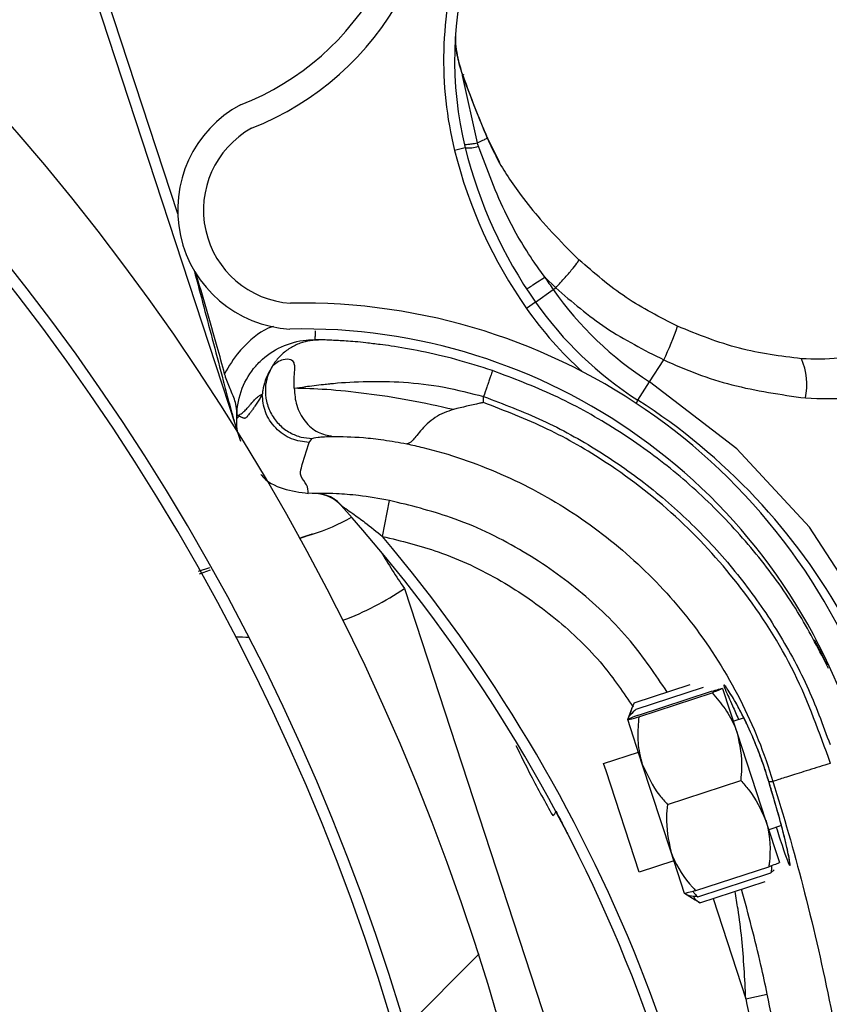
# Model space of a CAD drawing. Header units: inches. Extents: x 170 to 284, y 215 to 248.
# Tile 324 of 656: x 186.6174 to 186.6933, y 244.3953 to 244.4874. Entities that reach past the tile are written whole.
import ezdxf

# ---------------------------------------------------------------- set-up
doc = ezdxf.new("R2010")
doc.units = ezdxf.units.IN
doc.header["$LTSCALE"] = 0.25
doc.header["$MEASUREMENT"] = 0
doc.layers.add('ANNOTATIONS', color=1, linetype='Continuous')
doc.layers.add('LH BENCH MOUNT', color=7, linetype='Continuous')
doc.styles.add('ARIAL', font='arial.ttf', dxfattribs={"height": 0.09375})
doc.dimstyles.new('STANDARD$0', dxfattribs={"dimtxt": 0.09375, "dimasz": 0.09375, "dimexe": 0.03125, "dimexo": 0.046875, "dimgap": 0.09, "dimtad": 0, "dimtih": 1, "dimtoh": 1, "dimdec": 4, "dimzin": 0, "dimdsep": 46, "dimtxsty": 'ARIAL', "dimcen": 0.09, "dimadec": 0, "dimazin": 0, "dimtfac": 1, "dimtdec": 4, "dimtofl": 0, "dimtmove": 0, "dimatfit": 1, "dimfxl": 1, "dimtolj": 1, "dimtzin": 0, "dimarcsym": 0})

# ---------------------------------------------------------------- blocks, each defined once
blk = doc.blocks.new('*D112')
at = {"layer": 'ANNOTATIONS', "color": 0, "lineweight": -2, "transparency": 16777216}
for p, q in [((185.9644948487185, 245.1675370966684), (185.9644948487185, 245.9014140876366)), ((187.1992356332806, 244.1734105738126), (187.1992356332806, 245.9014140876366)), ((186.0582448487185, 245.8701640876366), (186.271591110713, 245.8701640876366)), ((187.1054856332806, 245.8701640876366), (186.892139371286, 245.8701640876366))]:
    blk.add_line(p, q, dxfattribs=at)
at = {"layer": 'ANNOTATIONS', "color": 0, "transparency": 16777216}
for points in [[(186.0582448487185, 245.8857890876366), (186.0582448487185, 245.8545390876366), (185.9644948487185, 245.8701640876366)], [(187.1054856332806, 245.8857890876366), (187.1054856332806, 245.8545390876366), (187.1992356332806, 245.8701640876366)]]:
    blk.add_solid(points, dxfattribs=at)
at = {"layer": 'defpoints', "color": 0, "transparency": 16777216}
for p in [(187.1992356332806, 245.8701640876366), (185.9644948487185, 245.1206620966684), (187.1992356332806, 244.1265355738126)]:
    blk.add_point(p, dxfattribs=at)
at = {"layer": 'ANNOTATIONS', "color": 0, "transparency": 16777216, "insert": (186.5818652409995, 245.8701640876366), "char_height": 0.09375, "attachment_point": 5, "style": 'ARIAL'}
blk.add_mtext('\\A1;DIM "A"', dxfattribs=at)

msp = doc.modelspace()

# ---------------------------------------------------------------- hatches: boundary and pattern name
at = {"layer": 'LH BENCH MOUNT'}
h = msp.add_hatch(dxfattribs=at)
h.set_pattern_fill('ANSI31', color=256, scale=0.34241245, angle=2.8e-322, style=0)
h.set_pattern_definition([(45, (176.1263761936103, 238.0091787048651), (-0.03026527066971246, 0.03026527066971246), [])])
edge = h.paths.add_edge_path(flags=0)
edge.add_arc((186.41301658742, 243.9014011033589), 0.021400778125, 89.9999999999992, 390.52248781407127, ccw=False)
edge.add_line((186.41301658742, 243.9228018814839), (186.485779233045, 243.9228018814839))
edge.add_arc((186.485779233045, 244.3336968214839), 0.4108949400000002, 270, 450.0000000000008)
edge.add_line((186.485779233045, 244.7445917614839), (186.00212164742, 244.7445917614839))
edge.add_arc((186.00212164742, 244.7488719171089), 0.004280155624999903, 180.0000000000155, 269.9999999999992, ccw=False)
edge.add_line((185.997841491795, 244.7488719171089), (185.997841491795, 244.7916734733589))
edge.add_arc((186.00212164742, 244.7916734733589), 0.004280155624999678, 360, 540, ccw=False)
edge.add_line((186.006401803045, 244.7916734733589), (186.006401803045, 244.7488719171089))
edge.add_line((186.006401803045, 244.7488719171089), (186.003169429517, 244.7488719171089))
edge.add_line((186.003169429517, 244.7488719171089), (186.003169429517, 244.7916734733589))
edge.add_arc((186.00212164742, 244.7916734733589), 0.001047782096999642, 360, 540.0000000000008)
edge.add_line((186.001073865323, 244.7916734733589), (186.001073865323, 244.7488719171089))
edge.add_arc((186.00212164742, 244.7488719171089), 0.001047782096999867, 180, 270)
edge.add_line((186.00212164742, 244.7478241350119), (186.485779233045, 244.7478241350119))
edge.add_arc((186.485779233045, 244.3336968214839), 0.4141273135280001, 269.9999999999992, 450, ccw=False)
edge.add_line((186.485779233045, 243.9195695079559), (186.41301658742, 243.9195695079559))
edge.add_arc((186.41301658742, 243.9014011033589), 0.018168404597, 450.0000000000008, 750.5224878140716)
edge.add_arc((186.4277648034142, 243.9100962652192), 0.001047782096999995, 390.5224878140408, 495.0000000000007)
edge.add_line((186.4270239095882, 243.9108371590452), (186.4183287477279, 243.9021419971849))
edge.add_line((186.4183287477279, 243.9021419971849), (186.4160431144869, 243.9044276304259))
edge.add_line((186.4160431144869, 243.9044276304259), (186.4247382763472, 243.9131227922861))
edge.add_arc((186.4277648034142, 243.9100962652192), 0.004280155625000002, 390.522487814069, 495.0000000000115, ccw=False)
h = msp.add_hatch(dxfattribs=at)
h.set_pattern_fill('ANSI31', color=256, scale=0.34241245, style=0)
h.set_pattern_definition([(45, (176.0930244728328, 238.0091787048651), (-0.03026527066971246, 0.03026527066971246), [])])
edge = h.paths.add_edge_path(flags=0)
edge.add_line((186.4524275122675, 244.7403116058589), (186.1100150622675, 244.7403116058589))
edge.add_line((186.1100150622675, 244.7403116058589), (186.1100150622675, 244.7445917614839))
edge.add_line((186.1100150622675, 244.7445917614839), (186.4524275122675, 244.7445917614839))
edge.add_arc((186.4524275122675, 244.3336968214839), 0.4108949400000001, 269.9999999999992, 450, ccw=False)
edge.add_line((186.4524275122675, 243.9228018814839), (186.3796648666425, 243.9228018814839))
edge.add_line((186.3796648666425, 243.9228018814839), (186.3796648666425, 243.9270820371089))
edge.add_line((186.3796648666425, 243.9270820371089), (186.4524275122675, 243.9270820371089))
edge.add_arc((186.4524275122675, 244.3336968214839), 0.406614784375, 270, 450.0000000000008)
h = msp.add_hatch(dxfattribs=at)
h.set_pattern_fill('ANSI32', color=256, scale=0.34241245, angle=2.8e-322, style=0)
h.set_pattern_definition([(45, (176.0930244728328, 238.0091787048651), (-0.09079581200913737, 0.09079581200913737), []), (45, (176.1535550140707, 238.0091787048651), (-0.09079581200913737, 0.09079581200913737), [])])
edge = h.paths.add_edge_path(flags=0)
edge.add_arc((186.4524275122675, 244.3336968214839), 0.2182879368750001, 180, 540, ccw=False)
edge = h.paths.add_edge_path(flags=0)
edge.add_arc((186.4524275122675, 244.3336968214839), 0.2097276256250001, 180, 540, ccw=False)

# ---------------------------------------------------------------- linework, layer by layer
for p, q in [((186.623205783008, 244.4935507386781), (186.6376452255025, 244.4494571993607)), ((186.6322417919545, 244.4692583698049), (186.6246888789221, 244.492322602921)), ((186.6602987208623, 244.4759050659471), (186.658914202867, 244.4822218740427)), ((186.6611579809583, 244.4764981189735), (186.6612232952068, 244.4763434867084)), ((186.6623946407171, 244.4740289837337), (186.6612452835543, 244.4763664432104)), ((186.6591685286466, 244.4754306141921), (186.6581713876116, 244.4751837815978)), ((186.6698120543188, 244.4649636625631), (186.6684534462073, 244.4663127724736)), ((186.6666147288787, 244.4633386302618), (186.6676332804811, 244.4623298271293)), ((186.6657418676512, 244.461001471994), (186.6674059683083, 244.4621701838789)), ((186.6674059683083, 244.4621701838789), (186.6676332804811, 244.4623298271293)), ((186.6657418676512, 244.461001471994), (186.6649012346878, 244.460411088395)), ((186.6764310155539, 244.4535342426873), (186.677749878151, 244.455599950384)), ((186.6753367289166, 244.4518202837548), (186.6764310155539, 244.4535342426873)), ((186.6608788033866, 244.4516043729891), (186.6608875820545, 244.4521636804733)), ((186.6753367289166, 244.4518202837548), (186.6751565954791, 244.4515381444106)), ((186.6377778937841, 244.4501110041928), (186.6377825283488, 244.4504062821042)), ((186.6378175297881, 244.4489310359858), (186.6381229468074, 244.4480067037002)), ((186.6445403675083, 244.4478715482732), (186.6448251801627, 244.44824063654)), ((186.6448251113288, 244.4431031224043), (186.644471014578, 244.4431174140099)), ((186.6452686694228, 244.4430937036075), (186.6448251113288, 244.4431031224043)), ((186.6514129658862, 244.4390832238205), (186.6520851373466, 244.4424387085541)), ((186.6352219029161, 244.4361401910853), (186.6341482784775, 244.4357883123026)), ((186.6342731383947, 244.4355718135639), (186.6353208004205, 244.4359541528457)), ((186.6534619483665, 244.4342165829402), (186.6738215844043, 244.3720446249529)), ((186.6749962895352, 244.4235010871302), (186.6802401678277, 244.4252169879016)), ((186.6751849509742, 244.4229245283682), (186.6814653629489, 244.4249796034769)), ((186.6832649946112, 244.4248488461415), (186.684630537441, 244.4206756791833)), ((186.6753745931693, 244.4223449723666), (186.6822249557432, 244.4245865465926)), ((186.6754207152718, 244.4222040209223), (186.6822710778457, 244.4244455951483)), ((186.6743803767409, 244.4219426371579), (186.6748002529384, 244.4230468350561)), ((186.6757462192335, 244.4177685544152), (186.6743806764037, 244.4219417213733)), ((186.6842630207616, 244.4217988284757), (186.6852332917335, 244.4221163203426)), ((186.684630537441, 244.4206756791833), (186.6872924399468, 244.4125407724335)), ((186.6721243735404, 244.4178268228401), (186.6753787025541, 244.4188917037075)), ((186.6723474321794, 244.4171451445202), (186.6721243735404, 244.4178268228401)), ((186.6784081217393, 244.4096336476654), (186.6757462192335, 244.4177685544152)), ((186.6754521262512, 244.4076570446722), (186.6723474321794, 244.4171451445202)), ((186.6781056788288, 244.4139986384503), (186.6849560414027, 244.4162402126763)), ((186.6875887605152, 244.4161373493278), (186.687588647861, 244.4161374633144)), ((186.6875887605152, 244.4161373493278), (186.6879730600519, 244.4161532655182)), ((186.6872924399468, 244.4125407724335), (186.6885887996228, 244.4085790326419)), ((186.6887718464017, 244.4120155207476), (186.6875907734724, 244.4116290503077)), ((186.6797044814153, 244.4056719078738), (186.6784081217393, 244.4096336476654)), ((186.6787064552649, 244.4087219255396), (186.6754521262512, 244.4076570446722)), ((186.6807445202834, 244.4059342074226), (186.6875948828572, 244.4081757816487)), ((186.6809341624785, 244.405354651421), (186.6877845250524, 244.407596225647)), ((186.6877845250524, 244.407596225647), (186.6880942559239, 244.4078935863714)), ((186.6811228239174, 244.404778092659), (186.6872387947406, 244.4067793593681)), ((186.680696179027, 244.4050285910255), (186.6797047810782, 244.4056709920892)), ((186.6811228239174, 244.404778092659), (186.6807120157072, 244.4050530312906)), ((186.6823728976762, 244.4051871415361), (186.6854362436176, 244.3958237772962)), ((186.6854362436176, 244.3958237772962), (186.687444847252, 244.3962498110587))]:
    msp.add_line(p, q, dxfattribs=at)
at = {"layer": 'LH BENCH MOUNT', "flags": 128}
for points in [[(186.6589247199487, 244.4822975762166), (186.6589534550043, 244.4822990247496), (186.6589741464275, 244.4822970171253), (186.6589862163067, 244.4822916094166), (186.65898932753, 244.482282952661), (186.6589833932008, 244.4822712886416), (186.6589685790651, 244.4822569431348), (186.6589452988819, 244.4822403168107), (186.658914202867, 244.4822218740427)], [(186.6973298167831, 244.4305719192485), (186.697013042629, 244.4313046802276), (186.691388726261, 244.4399379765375), (186.6845961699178, 244.4472725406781), (186.6764310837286, 244.4535341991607), (186.6764310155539, 244.4535342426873), (186.6764310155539, 244.4535342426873)]]:
    msp.add_lwpolyline(points, dxfattribs=at)
at = {"layer": 'LH BENCH MOUNT'}
for centre, radius, start, end in [((186.4524275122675, 244.3336968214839), 0.4141273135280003, 359.3206013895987, 90), ((186.4524275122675, 244.3336968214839), 0.4108949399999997, 359.3152565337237, 90), ((186.4524275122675, 244.3336968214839), 0.406614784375, 359.3080483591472, 90), ((186.4524275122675, 244.3336968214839), 0.218287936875, 358.7109930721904, 270.0000000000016), ((186.4524275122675, 244.3336968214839), 0.2097276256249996, 358.6583711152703, 270.0000000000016), ((186.4524275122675, 244.3336968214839), 0.20865758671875, 358.6514896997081, 270), ((186.6290753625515, 244.5029102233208), 0.02513307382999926, 291.1036231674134, 11.10288078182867), ((186.6290753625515, 244.5029102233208), 0.02754708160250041, 291.4407261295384, 11.06479672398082), ((186.6924065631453, 244.483658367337), 0.03526848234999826, 163.1873466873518, 193.9035266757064), ((186.6924065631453, 244.483658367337), 0.03424124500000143, 163.1873466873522, 193.9035266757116), ((186.6433984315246, 244.4696245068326), 0.01116264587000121, 118.1932618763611, 266.6613101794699), ((186.6433984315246, 244.4696245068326), 0.008748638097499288, 119.0908419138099, 266.0736552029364), ((186.6610934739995, 244.4766640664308), 0.0001780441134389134, 291.2420585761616, 308.2029868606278), ((186.6611992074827, 244.4764912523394), 3.319259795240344e-05, 82.42115495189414, 120.4196310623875), ((186.659369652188, 244.4789257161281), 0.003500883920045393, 266.7065808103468, 287.1748410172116), ((186.7010484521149, 244.4857975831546), 0.04314396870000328, 193.90352667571, 215.0806904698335), ((186.7010484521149, 244.4857975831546), 0.04417120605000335, 193.9035266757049, 215.0806904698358), ((186.7010484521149, 244.4857975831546), 0.04111046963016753, 213.1127194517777, 215.0806904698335), ((186.6937629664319, 244.4806809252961), 0.03220774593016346, 215.0806904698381, 237.4435769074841), ((186.6439299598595, 244.4041870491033), 0.05672062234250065, 17.70285871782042, 91.14212272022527), ((186.693762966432, 244.4806809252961), 0.0342412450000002, 215.0806904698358, 237.4435769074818), ((186.693762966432, 244.4806809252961), 0.03526848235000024, 215.0806904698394, 227.9708839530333), ((186.6439299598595, 244.4041870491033), 0.05430661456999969, 17.6888496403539, 91.2467578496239), ((186.6571101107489, 244.4658873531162), 0.02306145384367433, 333.5071276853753, 341.9708360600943), ((186.6850311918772, 244.4532890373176), 0.00611619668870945, 348.1281876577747, 23.2358008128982), ((186.6441963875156, 244.4030457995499), 0.05786770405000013, 29.025885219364, 57.44357690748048), ((186.6449926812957, 244.4396752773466), 0.003424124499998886, 42.00277325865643, 88.75463450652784), ((186.5393955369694, 244.3445859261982), 0.1455252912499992, 3.486647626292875, 42.00277325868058), ((186.6399267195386, 244.4556933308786), 0.01712062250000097, 286.7427200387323, 300.0788231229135), ((186.6450066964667, 244.4388066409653), 0.0005136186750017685, 106.7427200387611, 108.1464784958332), ((186.5393955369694, 244.3445859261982), 0.1465525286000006, 3.472841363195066, 40.15079801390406), ((186.7017502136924, 244.4674149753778), 0.0585994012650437, 210.5247594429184, 214.5086922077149), ((186.6388648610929, 244.4553456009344), 0.02568093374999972, 290.1491598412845, 304.6388488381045), ((186.6388648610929, 244.4553456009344), 0.02568093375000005, 267.3828980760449, 270.1014470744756), ((186.6671134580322, 244.4134304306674), 0.0005320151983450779, 296.9547381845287, 352.960638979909)]:
    msp.add_arc(centre, radius, start, end, dxfattribs=at)
for points, knots in [([(186.6582381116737, 244.4858899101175), (186.6582408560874, 244.4856513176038), (186.6582509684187, 244.4847721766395), (186.6585413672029, 244.4834599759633), (186.6588353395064, 244.4824837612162), (186.658914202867, 244.4822218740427)], [0, 0, 0, 0, 0.2141804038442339, 0.7891897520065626, 1, 1, 1, 1]), ([(186.6589247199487, 244.4822975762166), (186.6588322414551, 244.4825629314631), (186.658547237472, 244.4833807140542), (186.6584083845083, 244.4841912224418), (186.6583145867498, 244.4847387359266)], [0, 0, 0, 0, 0.3244814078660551, 1, 1, 1, 1]), ([(186.658914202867, 244.4822218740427), (186.6593787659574, 244.4809745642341), (186.6600901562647, 244.4790645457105), (186.6608829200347, 244.4771592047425), (186.6611579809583, 244.4764981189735)], [0, 0, 0, 0, 0.6530354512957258, 1, 1, 1, 1]), ([(186.6611824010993, 244.4765198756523), (186.6609013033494, 244.4771866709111), (186.660093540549, 244.4791027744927), (186.65938602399, 244.4810366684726), (186.6589247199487, 244.4822975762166)], [0, 0, 0, 0, 0.3479954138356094, 1, 1, 1, 1]), ([(186.6602987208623, 244.4759050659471), (186.6603485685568, 244.4759279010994), (186.6605789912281, 244.4760334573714), (186.6609116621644, 244.4761894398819), (186.6611292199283, 244.4762969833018), (186.6612232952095, 244.4763434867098)], [0, 0, 0, 0, 0.1354579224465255, 0.6261588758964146, 1, 1, 1, 1]), ([(186.6612452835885, 244.4763664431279), (186.6612528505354, 244.4763685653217), (186.6612681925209, 244.4763728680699), (186.6612699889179, 244.4763700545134), (186.6612566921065, 244.4763608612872), (186.6612343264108, 244.4763492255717), (186.661223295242, 244.4763434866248)], [0, 0, 0, 0, 0.2466091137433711, 0.5000000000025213, 0.7533908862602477, 1, 1, 1, 1]), ([(186.6612232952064, 244.4763434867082), (186.6615166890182, 244.4757087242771), (186.6620966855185, 244.4744538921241), (186.6631803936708, 244.4726705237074), (186.6645293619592, 244.4707513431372), (186.6663017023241, 244.4685918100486), (186.667694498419, 244.4671162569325), (186.6684531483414, 244.4663125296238)], [0, 0, 0, 0, 0.1627420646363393, 0.3217171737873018, 0.4905672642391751, 0.7225142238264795, 1, 1, 1, 1]), ([(186.6604034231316, 244.4755809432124), (186.6603683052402, 244.4756888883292), (186.6603331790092, 244.4757968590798), (186.6602987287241, 244.4759050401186), (186.6602987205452, 244.4759050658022)], [0, 0, 0, 0, 0.9997625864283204, 1, 1, 1, 1]), ([(186.6666152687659, 244.4633380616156), (186.6666152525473, 244.463338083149), (186.6662692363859, 244.4637974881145), (186.6649573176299, 244.4656395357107), (186.6626164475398, 244.4696163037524), (186.6612160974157, 244.4733905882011), (186.6604034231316, 244.4755809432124)], [0, 0, 0, 0, 5.869764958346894e-06, 0.1252288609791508, 0.4923383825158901, 1, 1, 1, 1]), ([(186.6676332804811, 244.4623298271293), (186.6679408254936, 244.4626685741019), (186.6685738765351, 244.4633658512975), (186.6693019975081, 244.4642168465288), (186.6697703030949, 244.4648121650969), (186.6697984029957, 244.4649141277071), (186.6698120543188, 244.4649636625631)], [0, 0, 0, 0, 0.2429069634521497, 0.499999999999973, 0.7570930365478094, 1, 1, 1, 1]), ([(186.6790392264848, 244.4587498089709), (186.6773965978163, 244.4595869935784), (186.6740676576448, 244.4612836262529), (186.6712429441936, 244.4637262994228), (186.6698120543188, 244.4649636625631)], [0, 0, 0, 0, 0.4934389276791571, 1, 1, 1, 1]), ([(186.6337728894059, 244.4639949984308), (186.6343778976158, 244.4617085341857), (186.6352916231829, 244.4582553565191), (186.6363716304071, 244.4541713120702), (186.6369327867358, 244.4520294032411), (186.6372422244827, 244.4508675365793), (186.6374213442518, 244.4502341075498), (186.6375220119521, 244.4498850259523), (186.6375781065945, 244.4496924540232), (186.637609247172, 244.449585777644), (186.6376277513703, 244.449522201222), (186.6376384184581, 244.4494852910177), (186.6376448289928, 244.4494626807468), (186.6376477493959, 244.4494520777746), (186.6376490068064, 244.4494469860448), (186.6376489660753, 244.4494463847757), (186.6376477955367, 244.4494494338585), (186.637646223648, 244.4494541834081), (186.6376452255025, 244.4494571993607)], [0, 0, 0, 0, 0.468136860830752, 0.7070129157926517, 0.837132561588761, 0.9079072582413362, 0.9470740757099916, 0.9687898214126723, 0.9808770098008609, 0.9876679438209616, 0.9915546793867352, 0.9947708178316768, 0.9959953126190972, 0.9972287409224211, 0.9978484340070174, 0.9984730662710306, 0.9990304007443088, 1, 1, 1, 1]), ([(186.6366357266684, 244.4542890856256), (186.6364047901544, 244.4551337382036), (186.6355312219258, 244.4583288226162), (186.634595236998, 244.4615062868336), (186.6339066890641, 244.4638437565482)], [0, 0, 0, 0, 0.2643600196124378, 0.9999999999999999, 0.9999999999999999, 0.9999999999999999, 0.9999999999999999]), ([(186.6676332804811, 244.4623298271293), (186.6691625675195, 244.4610213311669), (186.6722613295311, 244.4583699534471), (186.6759046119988, 244.4565312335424), (186.677749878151, 244.455599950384)], [0, 0, 0, 0, 0.4935154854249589, 1, 1, 1, 1]), ([(186.6412151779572, 244.4587154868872), (186.6411710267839, 244.4587038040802), (186.6401258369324, 244.4584272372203), (186.6390615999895, 244.4574739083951), (186.6375876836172, 244.4559625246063), (186.6370473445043, 244.4550126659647), (186.6366357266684, 244.4542890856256)], [0, 0, 0, 0, 0.02109882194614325, 0.4994719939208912, 0.6187093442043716, 1, 1, 1, 1]), ([(186.6451044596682, 244.4583120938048), (186.6451031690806, 244.4582335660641), (186.645098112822, 244.4579259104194), (186.6450924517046, 244.4575814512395), (186.6450913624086, 244.4575151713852), (186.6450908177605, 244.457482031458)], [0, 0, 0, 0, 0.1462931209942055, 0.5731465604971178, 0.9999999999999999, 0.9999999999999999, 0.9999999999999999, 0.9999999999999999]), ([(186.6906512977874, 244.45570197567), (186.6886944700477, 244.4559473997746), (186.6847125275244, 244.456446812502), (186.6809518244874, 244.4579734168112), (186.6790392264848, 244.4587498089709)], [0, 0, 0, 0, 0.4914254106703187, 1, 1, 1, 1]), ([(186.6377825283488, 244.4504062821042), (186.6377825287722, 244.4504063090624), (186.637796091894, 244.4512699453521), (186.6381290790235, 244.4529484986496), (186.6391235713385, 244.4545761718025), (186.6403674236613, 244.4558917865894), (186.6418891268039, 244.4569418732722), (186.6437422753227, 244.4574435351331), (186.6448194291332, 244.4574864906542), (186.6450907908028, 244.4574820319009), (186.6450908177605, 244.457482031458)], [0, 0, 0, 0, 7.189415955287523e-06, 0.2303203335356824, 0.4448965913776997, 0.4983905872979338, 0.7130087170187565, 0.9276298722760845, 0.9999928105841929, 1, 1, 1, 1]), ([(186.6456164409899, 244.457470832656), (186.6449649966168, 244.4574183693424), (186.6439625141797, 244.4573376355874), (186.6427434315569, 244.4567209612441), (186.6419029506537, 244.4560707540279), (186.6413722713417, 244.455448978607), (186.6411315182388, 244.4550638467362), (186.6410790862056, 244.4549799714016)], [0, 0, 0, 0, 0.3580314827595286, 0.5509607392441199, 0.7480445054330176, 0.9451282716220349, 1, 1, 1, 1]), ([(186.6456164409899, 244.457470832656), (186.6454630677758, 244.45747469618), (186.6451563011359, 244.4574824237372), (186.6453359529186, 244.4574771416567), (186.6455211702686, 244.4574736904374), (186.6452342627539, 244.4574792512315), (186.6450908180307, 244.4574820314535)], [0, 0, 0, 0, 0.2534336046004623, 0.5069006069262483, 0.7534658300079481, 1, 1, 1, 1]), ([(186.6512079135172, 244.4570221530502), (186.650748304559, 244.457083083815), (186.6494895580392, 244.457249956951), (186.647944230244, 244.457363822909), (186.6466000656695, 244.4574405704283), (186.6458014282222, 244.4574659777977), (186.6456776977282, 244.4574692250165), (186.6456164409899, 244.457470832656)], [0, 0, 0, 0, 0.1282528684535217, 0.3512504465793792, 0.5733912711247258, 0.7887937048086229, 1, 1, 1, 1]), ([(186.6617140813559, 244.4545951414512), (186.6605611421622, 244.4549618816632), (186.6582837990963, 244.4556862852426), (186.6550508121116, 244.4564203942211), (186.6526560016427, 244.4568484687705), (186.6515397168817, 244.4569823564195), (186.6512079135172, 244.4570221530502)], [0, 0, 0, 0, 0.3013203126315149, 0.5951829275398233, 0.8796725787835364, 1, 1, 1, 1]), ([(186.6973856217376, 244.4564943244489), (186.6963133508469, 244.4561997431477), (186.6941261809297, 244.4555988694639), (186.6918245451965, 244.4556671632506), (186.6906512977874, 244.45570197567)], [0, 0, 0, 0, 0.4902549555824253, 1, 1, 1, 1]), ([(186.6431460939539, 244.4529471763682), (186.6431431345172, 244.4533358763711), (186.643139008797, 244.4538777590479), (186.6431923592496, 244.4545238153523), (186.6432138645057, 244.4549863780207), (186.6431348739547, 244.45542825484), (186.642748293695, 244.4556820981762), (186.6418377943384, 244.4556366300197), (186.6413823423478, 244.4552424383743), (186.6410790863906, 244.4549799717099)], [0, 0, 0, 0, 0.1001269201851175, 0.1395859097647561, 0.1897135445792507, 0.2582342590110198, 0.3697357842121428, 0.5803479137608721, 1, 1, 1, 1]), ([(186.677749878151, 244.455599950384), (186.6777499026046, 244.4555999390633), (186.6798102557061, 244.4546461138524), (186.684164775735, 244.4529989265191), (186.6887075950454, 244.4523570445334), (186.6910165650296, 244.452030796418)], [0, 0, 0, 0, 5.836249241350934e-06, 0.4917349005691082, 1, 1, 1, 1]), ([(186.6377841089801, 244.4506450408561), (186.6377650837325, 244.4509101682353), (186.6377162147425, 244.4515911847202), (186.6372510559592, 244.4526320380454), (186.6368162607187, 244.453652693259), (186.6366645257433, 244.4541875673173), (186.6366357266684, 244.4542890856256)], [0, 0, 0, 0, 0.2412678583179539, 0.6197299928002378, 0.9278253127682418, 1, 1, 1, 1]), ([(186.6410790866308, 244.45497997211), (186.640831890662, 244.4545348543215), (186.6404078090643, 244.4537712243), (186.6402348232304, 244.4529569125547), (186.64018110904, 244.4525633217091), (186.6401692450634, 244.4524529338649), (186.6401660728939, 244.4524245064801), (186.640165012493, 244.4524150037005)], [0, 0, 0, 0, 0.5022803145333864, 0.8616962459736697, 0.9584272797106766, 0.9861029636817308, 1, 1, 1, 1]), ([(186.6410790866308, 244.45497997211), (186.6409235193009, 244.4546758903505), (186.6405953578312, 244.4540344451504), (186.6404024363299, 244.4529083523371), (186.6405000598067, 244.4516908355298), (186.6409543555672, 244.4505012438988), (186.6417249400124, 244.4494872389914), (186.6427077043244, 244.4487611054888), (186.6437663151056, 244.4483297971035), (186.6444846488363, 244.4482693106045), (186.6448251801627, 244.44824063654)], [0, 0, 0, 0, 0.1098512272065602, 0.231725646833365, 0.36317767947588, 0.4999999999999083, 0.6368223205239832, 0.7682743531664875, 0.8901487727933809, 1, 1, 1, 1]), ([(186.6617140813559, 244.4545951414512), (186.661703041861, 244.4545626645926), (186.6616860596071, 244.4545127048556), (186.6615829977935, 244.4542095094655), (186.6614763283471, 244.4538957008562), (186.6613439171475, 244.4535061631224), (186.6611514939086, 244.4529400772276), (186.6609915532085, 244.452469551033), (186.6608875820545, 244.4521636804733)], [0, 0, 0, 0, 0.2394567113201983, 0.3683605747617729, 0.4999999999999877, 0.631639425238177, 0.76054328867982, 1, 1, 1, 1]), ([(186.6931876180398, 244.4267044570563), (186.692327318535, 244.4283901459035), (186.6905173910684, 244.4319365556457), (186.6869823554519, 244.436892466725), (186.6828215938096, 244.4415862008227), (186.6781414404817, 244.4457683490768), (186.6730171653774, 244.4493667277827), (186.6675426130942, 244.4523949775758), (186.6636546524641, 244.4538626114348), (186.6617140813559, 244.4545951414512)], [0, 0, 0, 0, 0.1313887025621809, 0.2764200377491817, 0.4215581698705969, 0.5666389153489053, 0.7114924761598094, 0.8559992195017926, 1, 1, 1, 1]), ([(186.6431465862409, 244.4529439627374), (186.6434862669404, 244.4529951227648), (186.6442976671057, 244.4531173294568), (186.6454631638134, 244.4532589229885), (186.6463932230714, 244.4533595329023), (186.6476756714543, 244.4534869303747), (186.6498763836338, 244.4536193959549), (186.6534001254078, 244.4535565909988), (186.6571245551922, 244.4531429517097), (186.6596508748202, 244.452485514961), (186.6608875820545, 244.4521636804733)], [0, 0, 0, 0, 0.08980644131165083, 0.2145219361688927, 0.2531624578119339, 0.275966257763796, 0.4628905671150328, 0.6373953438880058, 0.8224944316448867, 1, 1, 1, 1]), ([(186.6401600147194, 244.4523896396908), (186.640091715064, 244.4522628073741), (186.6399468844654, 244.4519938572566), (186.6397181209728, 244.4516222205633), (186.6395274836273, 244.4513354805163), (186.6393819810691, 244.4511281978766), (186.6392886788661, 244.4509986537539), (186.6391926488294, 244.4508686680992), (186.6390938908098, 244.4507382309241), (186.6389874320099, 244.4506008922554), (186.6388770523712, 244.4504621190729), (186.6387771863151, 244.4503379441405), (186.6387021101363, 244.4502490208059), (186.6386482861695, 244.450186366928), (186.6385960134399, 244.450148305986), (186.6385345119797, 244.4501270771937), (186.6384619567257, 244.4501257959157), (186.6383774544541, 244.4501472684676), (186.6382839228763, 244.450195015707), (186.638196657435, 244.450234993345), (186.6381283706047, 244.4502655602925), (186.6380840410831, 244.4502834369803), (186.6380457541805, 244.4502975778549), (186.6380030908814, 244.4502968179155), (186.6379507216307, 244.4502823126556), (186.6378932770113, 244.4502454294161), (186.6378357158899, 244.4501903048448), (186.6377971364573, 244.4501365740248), (186.637777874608, 244.4501097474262)], [0, 0, 0, 0, 0.08480730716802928, 0.1798353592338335, 0.2850849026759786, 0.3228266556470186, 0.3617275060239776, 0.4017874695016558, 0.4430065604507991, 0.4853847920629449, 0.5351510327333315, 0.5813528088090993, 0.6105805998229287, 0.6293562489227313, 0.6489120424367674, 0.6766412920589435, 0.707547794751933, 0.7416323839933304, 0.7850907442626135, 0.8280699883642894, 0.8539878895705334, 0.8729964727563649, 0.885095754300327, 0.9032140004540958, 0.9275168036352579, 0.951748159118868, 0.9759089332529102, 1, 1, 1, 1]), ([(186.6377825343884, 244.450406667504), (186.6378341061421, 244.4504141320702), (186.6379395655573, 244.4504293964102), (186.6381019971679, 244.4505019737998), (186.6382689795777, 244.4506085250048), (186.6384358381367, 244.4507480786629), (186.6385991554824, 244.4509079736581), (186.6387585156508, 244.4510792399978), (186.6389326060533, 244.4512779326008), (186.6391006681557, 244.4514740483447), (186.6392517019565, 244.4516477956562), (186.6393794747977, 244.4517914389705), (186.6395027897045, 244.451922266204), (186.6396338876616, 244.4520511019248), (186.6397658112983, 244.4521670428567), (186.6398992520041, 244.4522650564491), (186.6400317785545, 244.452343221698), (186.6401179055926, 244.4523743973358), (186.6401600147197, 244.4523896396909)], [0, 0, 0, 0, 0.0657809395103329, 0.1345158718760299, 0.2062058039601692, 0.2771302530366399, 0.3450539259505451, 0.411816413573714, 0.4774590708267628, 0.5636721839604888, 0.6227800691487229, 0.6670965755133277, 0.724168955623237, 0.7778304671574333, 0.8321346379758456, 0.8905164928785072, 0.9464714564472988, 1, 1, 1, 1]), ([(186.6445403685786, 244.4478715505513), (186.6439819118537, 244.4479399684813), (186.6431228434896, 244.448045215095), (186.6420961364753, 244.4486159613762), (186.641392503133, 244.4492008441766), (186.6408293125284, 244.4499218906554), (186.6402901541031, 244.4509653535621), (186.640211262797, 244.4518269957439), (186.6401599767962, 244.4523871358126)], [0, 0, 0, 0, 0.2394514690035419, 0.3683457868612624, 0.4999761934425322, 0.6316105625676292, 0.7605158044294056, 1, 1, 1, 1]), ([(186.6431454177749, 244.4529451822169), (186.6431893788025, 244.4524018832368), (186.6432807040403, 244.4512732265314), (186.6440997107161, 244.4497921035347), (186.6453103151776, 244.448727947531), (186.646276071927, 244.4485334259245), (186.6467411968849, 244.4484397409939)], [0, 0, 0, 0, 0.2405618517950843, 0.4997464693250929, 0.7590693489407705, 1, 1, 1, 1]), ([(186.6580599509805, 244.4509448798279), (186.6566772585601, 244.4512517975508), (186.6538372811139, 244.4518821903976), (186.6497684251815, 244.4524788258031), (186.6459584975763, 244.4528706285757), (186.6440999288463, 244.4529177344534), (186.6431459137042, 244.4529419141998)], [0, 0, 0, 0, 0.2305257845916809, 0.4734878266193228, 0.7297379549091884, 1, 1, 1, 1]), ([(186.6910165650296, 244.452030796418), (186.6924405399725, 244.4519731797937), (186.6953471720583, 244.4518555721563), (186.6981328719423, 244.4525942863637), (186.6995538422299, 244.452971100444)], [0, 0, 0, 0, 0.4899054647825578, 1, 1, 1, 1]), ([(186.6608788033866, 244.4516043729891), (186.6608675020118, 244.4516020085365), (186.660754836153, 244.4515784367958), (186.6598082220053, 244.4513780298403), (186.6588820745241, 244.4511571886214), (186.6580562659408, 244.4509602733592)], [0, 0, 0, 0, 0.01193493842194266, 0.1189819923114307, 1, 1, 1, 1]), ([(186.693360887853, 244.4178443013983), (186.692336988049, 244.4207050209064), (186.6902552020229, 244.4265214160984), (186.6853448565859, 244.4341595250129), (186.67936848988, 244.4407957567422), (186.6731251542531, 244.4456751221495), (186.6668791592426, 244.4492957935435), (186.6628893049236, 244.4508308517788), (186.6608788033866, 244.4516043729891)], [0, 0, 0, 0, 0.1870908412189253, 0.3803918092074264, 0.5558755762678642, 0.7364481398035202, 0.8671952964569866, 1, 1, 1, 1]), ([(186.6608875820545, 244.4521636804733), (186.6627418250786, 244.4514644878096), (186.6664532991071, 244.4500649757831), (186.6716704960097, 244.4471723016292), (186.6765531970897, 244.4437457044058), (186.6810034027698, 244.4397585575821), (186.6849793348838, 244.4352991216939), (186.6883954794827, 244.4304031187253), (186.6912704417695, 244.4251756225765), (186.6926413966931, 244.4214530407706), (186.6933247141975, 244.4195976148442)], [0, 0, 0, 0, 0.1247413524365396, 0.2496837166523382, 0.3746881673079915, 0.4999855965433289, 0.6253465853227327, 0.7503062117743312, 0.8755465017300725, 1, 1, 1, 1]), ([(186.6377694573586, 244.4500977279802), (186.6377694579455, 244.450097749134), (186.6377743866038, 244.4502753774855), (186.6377792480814, 244.4504602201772), (186.6377841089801, 244.4506450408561)], [0, 0, 0, 0, 0.0001190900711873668, 1, 1, 1, 1]), ([(186.6377841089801, 244.4506450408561), (186.6377837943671, 244.4505736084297), (186.6377830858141, 244.450412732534), (186.6377797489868, 244.4502188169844), (186.6377778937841, 244.4501110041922)], [0, 0, 0, 0, 0.4440219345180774, 1, 1, 1, 1]), ([(186.6580605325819, 244.4509448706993), (186.6577638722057, 244.4508567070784), (186.657154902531, 244.4506757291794), (186.6563160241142, 244.450205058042), (186.6555520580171, 244.4496067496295), (186.6547889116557, 244.4487464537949), (186.654167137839, 244.4478924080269), (186.6538507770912, 244.4477929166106), (186.6536956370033, 244.4477441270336)], [0, 0, 0, 0, 0.1136768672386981, 0.2333502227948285, 0.3620694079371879, 0.5019163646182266, 0.755744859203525, 1, 1, 1, 1]), ([(186.6378106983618, 244.4489518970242), (186.6378043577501, 244.4490174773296), (186.6377740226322, 244.4493312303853), (186.6377569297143, 244.4497576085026), (186.6377694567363, 244.4500977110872), (186.6377694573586, 244.4500977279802)], [0, 0, 0, 0, 0.2090106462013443, 0.9999607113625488, 1, 1, 1, 1]), ([(186.6376452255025, 244.4494571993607), (186.6376468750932, 244.4494521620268), (186.6376567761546, 244.4494219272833), (186.6376895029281, 244.4493219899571), (186.6377343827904, 244.4491849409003), (186.637787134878, 244.4490238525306), (186.63780126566, 244.4489807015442), (186.6378106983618, 244.4489518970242)], [0, 0, 0, 0, 0.01571398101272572, 0.0943173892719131, 0.3218612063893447, 0.5473229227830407, 1, 1, 1, 1]), ([(186.6444704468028, 244.4431086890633), (186.6444615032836, 244.4433735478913), (186.6444436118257, 244.4439033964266), (186.6436202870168, 244.4447101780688), (186.6439577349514, 244.4460284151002), (186.6442906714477, 244.4470816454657), (186.6445403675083, 244.4478715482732)], [0, 0, 0, 0, 0.1666800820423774, 0.3334425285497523, 0.5000945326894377, 0.9999999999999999, 0.9999999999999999, 0.9999999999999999, 0.9999999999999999]), ([(186.6448251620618, 244.4482406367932), (186.6449421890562, 244.4482866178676), (186.6451760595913, 244.4483785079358), (186.6462147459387, 244.4484192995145), (186.6467336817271, 244.4484396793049)], [0, 0, 0, 0, 0.5003922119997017, 1, 1, 1, 1]), ([(186.6467423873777, 244.4484397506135), (186.647625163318, 244.4484259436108), (186.6489647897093, 244.4484049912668), (186.6514927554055, 244.4481377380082), (186.6529590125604, 244.447875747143), (186.6536956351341, 244.447744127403)], [0, 0, 0, 0, 0.490198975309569, 0.7438846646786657, 1, 1, 1, 1]), ([(186.6536958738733, 244.4477452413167), (186.6541974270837, 244.4476330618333), (186.6572034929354, 244.4469607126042), (186.6625717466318, 244.4451079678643), (186.6693813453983, 244.441443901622), (186.6754607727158, 244.4366584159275), (186.6807975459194, 244.4308024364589), (186.6851105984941, 244.4239285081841), (186.6871833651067, 244.4187904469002), (186.6879730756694, 244.4161532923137), (186.6879730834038, 244.4161532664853)], [0, 0, 0, 0, 0.03155846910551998, 0.1891461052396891, 0.3467338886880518, 0.5043277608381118, 0.6619226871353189, 0.8309600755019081, 0.9999983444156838, 1, 1, 1, 1]), ([(186.6400245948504, 244.4448631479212), (186.6400416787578, 244.4448418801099), (186.640558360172, 244.4441986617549), (186.642103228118, 244.4434060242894), (186.6436812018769, 244.4432078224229), (186.6444704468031, 244.4431086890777)], [0, 0, 0, 0, 0.01680484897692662, 0.5082416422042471, 1, 1, 1, 1]), ([(186.6520851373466, 244.4424387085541), (186.6511068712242, 244.4426109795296), (186.6493864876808, 244.442913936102), (186.6472453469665, 244.4430801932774), (186.6459207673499, 244.4431153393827), (186.6454281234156, 244.4431022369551), (186.6452896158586, 244.443093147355), (186.6452896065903, 244.4430931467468)], [0, 0, 0, 0, 0.3699466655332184, 0.6505899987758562, 0.8492685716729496, 0.9999899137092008, 1, 1, 1, 1]), ([(186.6476576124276, 244.4418842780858), (186.6474122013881, 244.4421364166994), (186.6469848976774, 244.4425754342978), (186.6461523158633, 244.442982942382), (186.645595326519, 244.4430539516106), (186.6452895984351, 244.4430929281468)], [0, 0, 0, 0, 0.3783552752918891, 0.658782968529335, 1, 1, 1, 1]), ([(186.6780750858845, 244.4245085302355), (186.6769793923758, 244.4261356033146), (186.6746205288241, 244.4296384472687), (186.669901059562, 244.4341403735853), (186.6642452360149, 244.43808511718), (186.6582301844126, 244.440927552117), (186.6540069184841, 244.4419661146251), (186.6520851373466, 244.4424387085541)], [0, 0, 0, 0, 0.1810254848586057, 0.3897206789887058, 0.5984159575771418, 0.8172607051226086, 1, 1, 1, 1]), ([(186.6475371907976, 244.4419665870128), (186.6475406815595, 244.4419641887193), (186.6475484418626, 244.4419588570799), (186.6475870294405, 244.4419322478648), (186.6476082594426, 244.4419176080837)], [0, 0, 0, 0, 0.449822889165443, 1, 1, 1, 1]), ([(186.6476576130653, 244.4418842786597), (186.6476626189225, 244.4418811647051), (186.647752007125, 244.4418255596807), (186.6480767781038, 244.4416108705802), (186.6487853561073, 244.4411173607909), (186.6499518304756, 244.4402604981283), (186.650868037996, 244.43952228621), (186.6514129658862, 244.4390832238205)], [0, 0, 0, 0, 0.005253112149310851, 0.09380336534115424, 0.2660256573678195, 0.5634579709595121, 1, 1, 1, 1]), ([(186.6448467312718, 244.4392947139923), (186.6448452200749, 244.4392942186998), (186.6448416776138, 244.4392930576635), (186.6447937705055, 244.4392773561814), (186.644688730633, 244.4392429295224), (186.6445213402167, 244.4391880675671), (186.6442772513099, 244.4391080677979), (186.6439723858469, 244.4390081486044), (186.6437418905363, 244.4389326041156), (186.6436336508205, 244.4388971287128)], [0, 0, 0, 0, 0.03518882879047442, 0.08248763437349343, 0.1974046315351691, 0.3115595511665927, 0.4864325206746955, 0.7588306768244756, 1, 1, 1, 1]), ([(186.6436371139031, 244.4388914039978), (186.6437538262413, 244.4389306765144), (186.6439903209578, 244.4390102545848), (186.6442995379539, 244.4391132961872), (186.6445385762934, 244.4391926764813), (186.6447032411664, 244.4392471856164), (186.6448063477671, 244.4392812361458), (186.6448531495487, 244.4392966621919), (186.6448570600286, 244.4392979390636), (186.6448587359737, 244.4392984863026)], [0, 0, 0, 0, 0.2568044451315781, 0.5203639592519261, 0.6901752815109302, 0.8017638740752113, 0.9158864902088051, 0.9639508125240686, 1, 1, 1, 1]), ([(186.6514129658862, 244.4390832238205), (186.6531710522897, 244.4386508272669), (186.6570345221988, 244.4377006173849), (186.6625380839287, 244.4351010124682), (186.6677088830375, 244.4314897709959), (186.6719138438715, 244.427497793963), (186.6739818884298, 244.4244378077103), (186.6748916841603, 244.4230916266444)], [0, 0, 0, 0, 0.1859244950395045, 0.4085770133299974, 0.6208996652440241, 0.8332222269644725, 1, 1, 1, 1]), ([(186.6918449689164, 244.429377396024), (186.691839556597, 244.4293869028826), (186.6918182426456, 244.4294243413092), (186.6921927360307, 244.4287659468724), (186.6927756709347, 244.4275954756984), (186.6930343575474, 244.4270760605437)], [0, 0, 0, 0, 0.1591842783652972, 0.6268746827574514, 1, 1, 1, 1]), ([(186.6822249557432, 244.4245865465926), (186.6824676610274, 244.4246551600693), (186.6829587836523, 244.4247940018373), (186.6832370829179, 244.4248584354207), (186.6832598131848, 244.4248506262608), (186.6832649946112, 244.4248488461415)], [0, 0, 0, 0, 0.4299704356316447, 0.8700602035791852, 1, 1, 1, 1]), ([(186.6832649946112, 244.4248488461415), (186.6831494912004, 244.4247909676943), (186.6829954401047, 244.4247137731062), (186.6824160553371, 244.4244992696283), (186.6822710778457, 244.4244455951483)], [0, 0, 0, 0, 0.7497733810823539, 1, 1, 1, 1]), ([(186.687588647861, 244.4161374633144), (186.6874543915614, 244.4165723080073), (186.6870301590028, 244.4179463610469), (186.6861634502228, 244.4201987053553), (186.6850721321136, 244.4225155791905), (186.684108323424, 244.4242278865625), (186.6835339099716, 244.4250751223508), (186.6833225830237, 244.4252541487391), (186.6835074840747, 244.4247274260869), (186.6840470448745, 244.4235871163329), (186.6845609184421, 244.4224013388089), (186.6847525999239, 244.421959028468)], [0, 0, 0, 0, 0.05799721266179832, 0.1832636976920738, 0.3064129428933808, 0.4347166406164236, 0.5675677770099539, 0.6609498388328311, 0.7922661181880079, 0.9225125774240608, 0.9999999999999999, 0.9999999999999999, 0.9999999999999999, 0.9999999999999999]), ([(186.6854708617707, 244.4216346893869), (186.685300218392, 244.421986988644), (186.6849011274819, 244.4228109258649), (186.6843488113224, 244.4237897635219), (186.6839359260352, 244.4244671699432), (186.6837112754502, 244.4247821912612), (186.683706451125, 244.4247880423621), (186.6837050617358, 244.4247897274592)], [0, 0, 0, 0, 0.1981000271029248, 0.4633049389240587, 0.7305309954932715, 0.9223938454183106, 1, 1, 1, 1]), ([(186.6822710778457, 244.4244455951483), (186.6826964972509, 244.4239558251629), (186.6835573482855, 244.4229647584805), (186.6842860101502, 244.4216528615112), (186.684566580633, 244.4208570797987), (186.684630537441, 244.4206756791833)], [0, 0, 0, 0, 0.4299704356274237, 0.8700602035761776, 1, 1, 1, 1]), ([(186.6751849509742, 244.4229245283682), (186.6749817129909, 244.4227422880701), (186.6745704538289, 244.4223735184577), (186.6743859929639, 244.4220633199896), (186.674401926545, 244.4219407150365), (186.674402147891, 244.4219390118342)], [0, 0, 0, 0, 0.4906882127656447, 0.9929247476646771, 1, 1, 1, 1]), ([(186.6749962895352, 244.4235010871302), (186.6748175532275, 244.4231386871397), (186.6746210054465, 244.4227401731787), (186.6746096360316, 244.4223814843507), (186.6746086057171, 244.4223489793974)], [0, 0, 0, 0, 0.9093784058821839, 1, 1, 1, 1]), ([(186.6753745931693, 244.4223449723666), (186.6751382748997, 244.422256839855), (186.674660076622, 244.4220785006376), (186.6743975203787, 244.4219659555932), (186.6743838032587, 244.4219462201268), (186.6743806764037, 244.4219417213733)], [0, 0, 0, 0, 0.4299704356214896, 0.8700602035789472, 1, 1, 1, 1]), ([(186.6743806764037, 244.4219417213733), (186.6745080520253, 244.4219633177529), (186.6746779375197, 244.4219921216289), (186.6752720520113, 244.4221616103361), (186.6754207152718, 244.4222040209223)], [0, 0, 0, 0, 0.7497733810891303, 0.9999999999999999, 0.9999999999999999, 0.9999999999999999, 0.9999999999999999]), ([(186.6754207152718, 244.4222040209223), (186.6753671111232, 244.4215575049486), (186.6752586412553, 244.4202492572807), (186.675446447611, 244.4187603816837), (186.6756905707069, 244.4179526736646), (186.6757462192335, 244.4177685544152)], [0, 0, 0, 0, 0.4299704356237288, 0.870060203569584, 1, 1, 1, 1]), ([(186.687584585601, 244.4161454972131), (186.6875726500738, 244.4161862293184), (186.687385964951, 244.4168233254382), (186.6869665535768, 244.4180871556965), (186.6863098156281, 244.4197909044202), (186.6857905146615, 244.4209934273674), (186.6855222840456, 244.4215315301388), (186.6854708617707, 244.4216346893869)], [0, 0, 0, 0, 0.0209690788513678, 0.3279800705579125, 0.6261032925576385, 0.928320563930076, 1, 1, 1, 1]), ([(186.684630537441, 244.4206756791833), (186.6848546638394, 244.4195798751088), (186.6851535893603, 244.4181183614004), (186.6849955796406, 244.4166161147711), (186.6849560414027, 244.4162402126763)], [0, 0, 0, 0, 0.7497733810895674, 1, 1, 1, 1]), ([(186.6639031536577, 244.4195237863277), (186.6643665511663, 244.4185819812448), (186.6654664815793, 244.4163464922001), (186.6666624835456, 244.4141989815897), (186.667354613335, 244.4129562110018)], [0, 0, 0, 0, 0.421297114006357, 1, 1, 1, 1]), ([(186.6757462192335, 244.4177685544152), (186.6762132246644, 244.4167522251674), (186.6768360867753, 244.4153967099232), (186.6778515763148, 244.414278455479), (186.6781056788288, 244.4139986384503)], [0, 0, 0, 0, 0.7497733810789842, 1, 1, 1, 1]), ([(186.6933608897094, 244.4178442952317), (186.6926691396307, 244.417629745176), (186.6912856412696, 244.4172006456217), (186.689527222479, 244.4166542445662), (186.6882726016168, 244.416260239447), (186.6880729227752, 244.4161889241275), (186.6879730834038, 244.4161532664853)], [0, 0, 0, 0, 0.2500007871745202, 0.500000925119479, 0.7500005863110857, 1, 1, 1, 1]), ([(186.6849560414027, 244.4162402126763), (186.685222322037, 244.4159503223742), (186.6862297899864, 244.4148535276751), (186.6868420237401, 244.4135210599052), (186.6872924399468, 244.4125407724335)], [0, 0, 0, 0, 0.2643068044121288, 1, 1, 1, 1]), ([(186.6893053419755, 244.4098629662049), (186.6892962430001, 244.4099058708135), (186.6892279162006, 244.4102280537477), (186.6890041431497, 244.4111441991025), (186.6886262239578, 244.4125937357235), (186.6881427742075, 244.4143046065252), (186.6877809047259, 244.4155223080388), (186.6875862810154, 244.4161422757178), (186.6875858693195, 244.4161435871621)], [0, 0, 0, 0, 0.03583539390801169, 0.2690981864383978, 0.511641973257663, 0.7561140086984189, 0.9994840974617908, 1, 1, 1, 1]), ([(186.688291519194, 244.411858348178), (186.6883882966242, 244.4115535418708), (186.6887515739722, 244.4104093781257), (186.6891893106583, 244.4090886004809), (186.6895011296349, 244.4082863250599), (186.6896125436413, 244.4082307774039), (186.6895303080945, 244.4088885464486), (186.6891543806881, 244.4105777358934), (186.6885138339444, 244.4130575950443), (186.6879044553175, 244.4150863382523), (186.6875887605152, 244.4161373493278)], [0, 0, 0, 0, 0.0511492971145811, 0.1920011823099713, 0.3334894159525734, 0.4224210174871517, 0.5646212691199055, 0.7065362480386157, 0.8479681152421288, 1, 1, 1, 1]), ([(186.687973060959, 244.416153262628), (186.6879730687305, 244.4161532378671), (186.6889872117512, 244.4129220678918), (186.6909302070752, 244.4061434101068), (186.6933471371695, 244.3957039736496), (186.6952354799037, 244.3848779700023), (186.6965793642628, 244.3739670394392), (186.6969771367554, 244.3666525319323), (186.6971760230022, 244.3629952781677)], [0, 0, 0, 0, 1.439079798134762e-06, 0.187792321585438, 0.390843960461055, 0.593895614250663, 0.7969478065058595, 1, 1, 1, 1]), ([(186.6781056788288, 244.4139986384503), (186.6780622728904, 244.4136074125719), (186.6778980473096, 244.4121272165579), (186.6781919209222, 244.4106905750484), (186.6784081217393, 244.4096336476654)], [0, 0, 0, 0, 0.2643068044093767, 1, 1, 1, 1]), ([(186.6676414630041, 244.4133652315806), (186.6678761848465, 244.4129241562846), (186.668318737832, 244.4120925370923), (186.6687159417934, 244.4113230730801), (186.668740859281, 244.4112747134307), (186.6687503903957, 244.4112562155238)], [0, 0, 0, 0, 0.4108597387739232, 0.7746496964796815, 1, 1, 1, 1]), ([(186.6872924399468, 244.4125407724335), (186.6873413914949, 244.4123801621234), (186.687724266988, 244.4111239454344), (186.6877621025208, 244.4096214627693), (186.6876111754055, 244.408316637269), (186.6875948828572, 244.4081757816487)], [0, 0, 0, 0, 0.1156468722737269, 0.904534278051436, 0.9999999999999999, 0.9999999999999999, 0.9999999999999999, 0.9999999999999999]), ([(186.6784081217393, 244.4096336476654), (186.6784635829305, 244.4094751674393), (186.6788973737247, 244.4082356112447), (186.6797550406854, 244.40700139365), (186.6806481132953, 244.406038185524), (186.6807445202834, 244.4059342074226)], [0, 0, 0, 0, 0.1156468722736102, 0.9045342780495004, 0.9999999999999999, 0.9999999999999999, 0.9999999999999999, 0.9999999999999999]), ([(186.6895231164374, 244.4087453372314), (186.6895231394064, 244.4087447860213), (186.6895241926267, 244.4087195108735), (186.6895116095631, 244.4088594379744), (186.6894558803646, 244.4091728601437), (186.6893566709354, 244.4096276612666), (186.6893053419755, 244.4098629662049)], [0, 0, 0, 0, 0.005301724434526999, 0.2431048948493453, 0.6083977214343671, 1, 1, 1, 1]), ([(186.6875948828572, 244.4081757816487), (186.6878312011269, 244.4082639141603), (186.6883093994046, 244.4084422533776), (186.6885719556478, 244.4085547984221), (186.6885856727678, 244.4085745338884), (186.6885887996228, 244.4085790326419)], [0, 0, 0, 0, 0.4299704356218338, 0.8700602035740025, 1, 1, 1, 1]), ([(186.6878335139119, 244.4082659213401), (186.6878404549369, 244.4081719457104), (186.6878567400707, 244.4079514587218), (186.6878108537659, 244.4077257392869), (186.6877845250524, 244.407596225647)], [0, 0, 0, 0, 0.4262184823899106, 1, 1, 1, 1]), ([(186.6807445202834, 244.4059342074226), (186.6805018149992, 244.4058655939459), (186.6800106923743, 244.4057267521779), (186.6797323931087, 244.4056623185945), (186.6797096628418, 244.4056701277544), (186.6797044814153, 244.4056719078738)], [0, 0, 0, 0, 0.4299704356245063, 0.8700602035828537, 0.9999999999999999, 0.9999999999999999, 0.9999999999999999, 0.9999999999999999]), ([(186.6809341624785, 244.405354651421), (186.6806625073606, 244.4053814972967), (186.6801128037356, 244.4054358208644), (186.6797806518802, 244.4055769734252), (186.6797210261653, 244.4056852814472), (186.6797201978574, 244.4056867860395)], [0, 0, 0, 0, 0.4906882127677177, 0.9929247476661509, 1, 1, 1, 1]), ([(186.680498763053, 244.4058658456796), (186.6805487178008, 244.4057859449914), (186.6806659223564, 244.4055984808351), (186.6808363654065, 244.405443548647), (186.6809341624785, 244.405354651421)], [0, 0, 0, 0, 0.4262184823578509, 1, 1, 1, 1]), ([(186.6805085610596, 244.4054113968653), (186.6806171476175, 244.4052563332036), (186.6807804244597, 244.4050231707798), (186.6810369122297, 244.4048395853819), (186.6811228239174, 244.404778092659)], [0, 0, 0, 0, 0.6650456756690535, 1, 1, 1, 1]), ([(186.6854362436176, 244.3958237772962), (186.6853882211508, 244.3967644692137), (186.6852448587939, 244.3995727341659), (186.6849403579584, 244.4029391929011), (186.6845222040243, 244.4053069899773), (186.6844247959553, 244.405858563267)], [0, 0, 0, 0, 0.2786878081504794, 0.8319718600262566, 0.9999999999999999, 0.9999999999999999, 0.9999999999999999, 0.9999999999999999]), ([(186.687444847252, 244.3962498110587), (186.6872515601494, 244.397152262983), (186.6865454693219, 244.4004489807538), (186.6856761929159, 244.4037002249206), (186.6850448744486, 244.4060614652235)], [0, 0, 0, 0, 0.2737425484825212, 0.9999999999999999, 0.9999999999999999, 0.9999999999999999, 0.9999999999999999]), ([(186.6917267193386, 244.3587869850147), (186.6916887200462, 244.3602785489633), (186.6915480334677, 244.3658008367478), (186.6908355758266, 244.3753514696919), (186.6894044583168, 244.3863622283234), (186.68803120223, 244.3932912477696), (186.687444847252, 244.3962498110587)], [0, 0, 0, 0, 0.118539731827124, 0.4388752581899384, 0.7604101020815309, 1, 1, 1, 1]), ([(186.6854362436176, 244.3958237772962), (186.6860165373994, 244.3928958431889), (186.6873726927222, 244.3860532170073), (186.6887903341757, 244.3751567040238), (186.689496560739, 244.3657049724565), (186.6896361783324, 244.3602249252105), (186.6896737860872, 244.3587488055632)], [0, 0, 0, 0, 0.2395900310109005, 0.5599255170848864, 0.8814604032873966, 0.9999999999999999, 0.9999999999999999, 0.9999999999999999, 0.9999999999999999])]:
    msp.add_open_spline(points, degree=3, knots=knots, dxfattribs=at)
for points in [[(186.6590827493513, 244.4757852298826), (186.6591018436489, 244.4757731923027), (186.6591400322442, 244.475749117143), (186.6593971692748, 244.4757634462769), (186.6597768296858, 244.4758118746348), (186.6601247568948, 244.4758740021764), (186.6602987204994, 244.4759050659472)], [(186.6649111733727, 244.4622285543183), (186.6649351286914, 244.4622441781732), (186.664983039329, 244.462275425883), (186.6653586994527, 244.4625204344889), (186.6659086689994, 244.4628791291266), (186.6663791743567, 244.4631859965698), (186.6666144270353, 244.4633394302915)]]:
    msp.add_open_spline(points, degree=3, dxfattribs=at)

# ---------------------------------------------------------------- dimensions: what is measured, and where the dimension line sits
at = {"layer": 'ANNOTATIONS'}
dim = msp.add_linear_dim(base=(187.1992356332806, 245.8701640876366), p1=(185.9644948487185, 245.1206620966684), p2=(187.1992356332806, 244.1265355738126), text='DIM "A"', dimstyle='STANDARD$0', dxfattribs=at)
dim.commit()
dim.dimension.update_dxf_attribs({"geometry": '*D112', "text_midpoint": (186.5818652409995, 245.8701640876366)})

doc.saveas('drawing.dxf')
